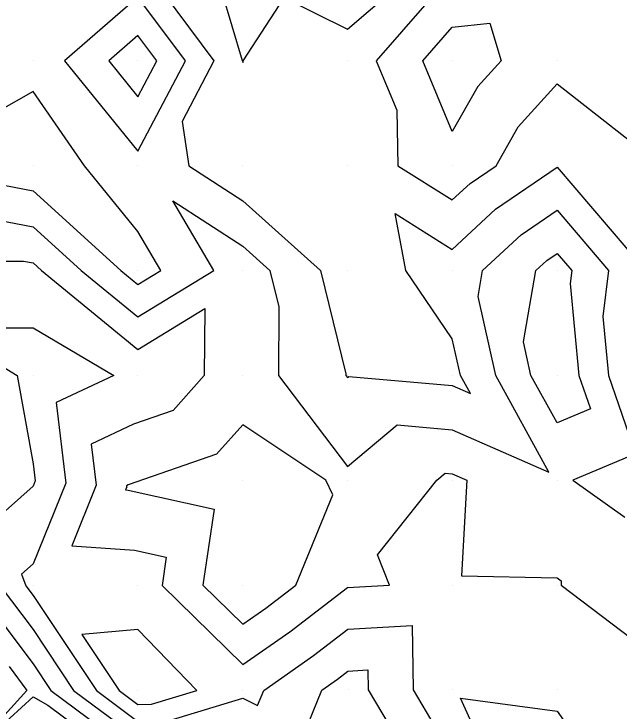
# Model space of a CAD drawing. Extents: x 2188792 to 2191981, y 386090 to 389710.
# Drawn here: x 2189348.2 to 2189405.9, y 386388 to 386454.5 of the extents above; entities that cross this region are included whole.
import ezdxf

# ---------------------------------------------------------------- set-up
doc = ezdxf.new("R2010")
doc.units = 0
for name, color, linetype in [('DTM Contours Major', 7, 'Continuous'), ('DTM Contours Minor', 7, 'Continuous'), ('Exist DTM QL2 LIDAR Elevation Point', 7, 'Continuous')]:
    doc.layers.add(name, color=color, linetype=linetype)

msp = doc.modelspace()

# ---------------------------------------------------------------- linework, layer by layer
at = {"layer": 'DTM Contours Major'}
for points in [[(2189359.994, 386459.819), (2189367.256, 386450.047), (2189364.203, 386444.255), (2189364.849, 386440.046), (2189369.995, 386436.706), (2189377.409, 386430.045), (2189379.834, 386420.205), (2189379.833, 386420.044), (2189379.995, 386419.83), (2189380.112, 386419.927), (2189389.996, 386419.076), (2189391.721, 386418.319), (2189390.771, 386420.044), (2189389.996, 386423.529), (2189385.555, 386430.045), (2189384.54, 386435.502), (2189389.996, 386432.069), (2189394.134, 386435.908), (2189399.997, 386439.905), (2189408.424, 386430.045)], [(2189349.993, 386447.129), (2189343.27, 386443.324), (2189339.63, 386440.875), (2189339.549, 386440.359), (2189339.508, 386440.259), (2189339.427, 386440.125), (2189339.395, 386439.932), (2189339.992, 386439.45), (2189340.588, 386439.449), (2189349.993, 386437.646), (2189358.351, 386430.045), (2189359.994, 386428.703), (2189362.194, 386430.045), (2189359.994, 386433.781), (2189354.885, 386440.046), (2189349.993, 386447.129)], [(2189344.354, 386399.987), (2189349.999, 386392.522), (2189351.686, 386389.986), (2189360, 386383.807)]]:
    msp.add_lwpolyline(points, dxfattribs=at)
at = {"layer": 'DTM Contours Minor'}
for points in [[(2189379.995, 386469.908), (2189372.886, 386467.157), (2189369.995, 386464.186), (2189366.971, 386460.048), (2189369.959, 386450.082), (2189369.986, 386450.047), (2189369.975, 386450.027), (2189369.995, 386449.903), (2189370.046, 386449.995), (2189370.048, 386450.047), (2189373.959, 386456.083), (2189379.995, 386453.089), (2189388.109, 386460.048), (2189379.995, 386469.908)], [(2189389.996, 386458.369), (2189382.744, 386450.047), (2189384.712, 386445.331), (2189384.805, 386440.046), (2189389.996, 386436.78), (2189391.691, 386438.351), (2189394.176, 386440.046), (2189396.28, 386443.763), (2189399.997, 386447.844), (2189409.995, 386440.046)], [(2189337.066, 386456.319), (2189334.434, 386452.981), (2189333.84, 386452.138), (2189330.147, 386447.16), (2189328.784, 386445.299), (2189328.507, 386444.907), (2189326.747, 386441.988), (2189324.047, 386437.182), (2189323.923, 386437.006), (2189322.601, 386435.299), (2189327.553, 386427.082), (2189331.409, 386421.41), (2189339.995, 386425.213), (2189348.463, 386420.035), (2189349.998, 386411.605), (2189350.194, 386409.974), (2189349.999, 386409.493), (2189344.974, 386405.013), (2189346.827, 386399.987), (2189349.999, 386395.793), (2189353.861, 386389.986), (2189360, 386385.424)], [(2189337.352, 386456.091), (2189334.573, 386452.566), (2189334.262, 386452.125), (2189330.366, 386446.872), (2189329.528, 386445.729), (2189329.156, 386444.83), (2189327.347, 386441.829), (2189326.631, 386437.499), (2189330.919, 386434.035), (2189336.215, 386426.245), (2189339.993, 386427.919), (2189345.461, 386424.576), (2189349.993, 386424.569), (2189357.695, 386420.044), (2189352.181, 386417.458), (2189353.103, 386409.768), (2189349.999, 386402.082), (2189348.892, 386401.094), (2189349.3, 386399.987), (2189349.999, 386399.063), (2189356.036, 386389.986), (2189360, 386387.04)], [(2189364.526, 386450.047), (2189359.994, 386456.145), (2189352.995, 386450.047), (2189359.994, 386441.448), (2189364.526, 386450.047)], [(2189389.996, 386443.312), (2189387.187, 386450.047), (2189389.996, 386453.271), (2189393.589, 386453.639), (2189394.648, 386450.047), (2189392.431, 386447.612), (2189389.996, 386443.312)], [(2189361.796, 386450.047), (2189359.994, 386452.472), (2189357.211, 386450.047), (2189359.994, 386446.627), (2189361.796, 386450.047)], [(2189344.839, 386435.198), (2189349.993, 386434.21), (2189354.573, 386430.045), (2189359.994, 386425.617), (2189367.254, 386430.045), (2189363.327, 386436.712), (2189369.995, 386432.385), (2189372.6, 386430.045), (2189373.452, 386426.588), (2189373.422, 386420.044), (2189379.995, 386411.368), (2189384.722, 386415.317), (2189389.996, 386414.863), (2189399.227, 386410.813), (2189394.14, 386420.044), (2189392.467, 386427.574), (2189392.892, 386430.045), (2189396.578, 386433.464), (2189399.997, 386435.795), (2189404.912, 386430.045), (2189404.372, 386425.67), (2189404.911, 386420.044), (2189407.488, 386412.554), (2189401.495, 386410.043), (2189406.463, 386406.507)], [(2189399.022, 386431.02), (2189399.997, 386431.685), (2189401.399, 386430.045), (2189401.245, 386428.797), (2189402.085, 386420.044), (2189403.18, 386416.862), (2189399.997, 386415.528), (2189397.509, 386420.044), (2189396.798, 386423.243), (2189397.97, 386430.045), (2189399.022, 386431.02)], [(2189339.992, 386430.954), (2189349.091, 386430.947), (2189349.993, 386430.774), (2189350.794, 386430.045), (2189359.994, 386422.53), (2189366.368, 386426.418), (2189366.333, 386420.044), (2189363.345, 386416.692), (2189359.58, 386415.382), (2189355.541, 386413.488), (2189356.012, 386409.562), (2189353.686, 386403.802), (2189359.656, 386403.363), (2189362.689, 386402.693), (2189362.297, 386400), (2189370, 386392.451), (2189374.479, 386395.584), (2189379.997, 386399.809), (2189383.99, 386400.042), (2189382.876, 386402.922), (2189388.536, 386410.043), (2189389.332, 386410.707), (2189389.996, 386410.65), (2189391.381, 386410.043), (2189390.887, 386400.932), (2189399.997, 386400.724), (2189400.396, 386400.44), (2189400.391, 386400.042), (2189409.998, 386392.75)], [(2189378.607, 386408.654), (2189377.92, 386410.043), (2189369.995, 386415.324), (2189367.505, 386412.532), (2189359.067, 386409.595), (2189358.902, 386409.517), (2189358.921, 386409.356), (2189358.826, 386409.12), (2189359.071, 386409.102), (2189367.26, 386407.291), (2189366.201, 386400.021), (2189369.997, 386396.301), (2189372.205, 386397.845), (2189375.074, 386400.042), (2189378.607, 386408.654)], [(2189360, 386395.817), (2189354.658, 386395.328), (2189358.211, 386389.986), (2189360, 386388.657), (2189361.307, 386388.679), (2189365.624, 386389.986), (2189360, 386395.817)], [(2189362.896, 386387.09), (2189370.001, 386389.242), (2189371.42, 386388.568), (2189371.999, 386389.998), (2189376.753, 386393.323), (2189380.018, 386395.823), (2189386.153, 386396.18), (2189386.263, 386390.043), (2189390.001, 386383.75)], [(2189347.721, 386392.264), (2189349.403, 386389.986), (2189343.285, 386383.272), (2189349.999, 386389.372), (2189351.413, 386388.573), (2189360, 386382.191)], [(2189375.364, 386384.623), (2189377.555, 386390.032), (2189379.028, 386391.062), (2189380.039, 386391.836), (2189381.94, 386391.947), (2189381.974, 386390.046), (2189384.864, 386385.18)], [(2189390.773, 386389.264), (2189399.997, 386388.009), (2189405.6, 386380.04), (2189403.425, 386376.612), (2189400, 386376.212), (2189394.969, 386380.013), (2189390.773, 386389.264)]]:
    msp.add_lwpolyline(points, dxfattribs=at)
at = {"layer": 'Exist DTM QL2 LIDAR Elevation Point'}
for p, q in [((2189349.993, 386450.047), (2189349.993, 386450.047)), ((2189359.994, 386450.047), (2189359.994, 386450.047)), ((2189369.995, 386450.047), (2189369.995, 386450.047)), ((2189379.995, 386450.047), (2189379.995, 386450.047)), ((2189389.996, 386450.047), (2189389.996, 386450.047)), ((2189399.997, 386450.047), (2189399.997, 386450.047)), ((2189349.993, 386440.046), (2189349.993, 386440.046)), ((2189359.994, 386440.046), (2189359.994, 386440.046)), ((2189369.995, 386440.046), (2189369.995, 386440.046)), ((2189379.995, 386440.046), (2189379.995, 386440.046)), ((2189389.996, 386440.046), (2189389.996, 386440.046)), ((2189399.997, 386440.046), (2189399.997, 386440.046)), ((2189349.993, 386430.045), (2189349.993, 386430.045)), ((2189359.994, 386430.045), (2189359.994, 386430.045)), ((2189369.995, 386430.045), (2189369.995, 386430.045)), ((2189379.995, 386430.045), (2189379.995, 386430.045)), ((2189389.996, 386430.045), (2189389.996, 386430.045)), ((2189399.997, 386430.045), (2189399.997, 386430.045)), ((2189349.993, 386420.044), (2189349.993, 386420.044)), ((2189359.994, 386420.044), (2189359.994, 386420.044)), ((2189369.995, 386420.044), (2189369.995, 386420.044)), ((2189379.995, 386420.044), (2189379.995, 386420.044)), ((2189389.996, 386420.044), (2189389.996, 386420.044)), ((2189399.997, 386420.044), (2189399.997, 386420.044)), ((2189349.999, 386409.988), (2189349.999, 386409.988)), ((2189369.995, 386410.043), (2189369.995, 386410.043)), ((2189379.995, 386410.043), (2189379.995, 386410.043)), ((2189389.996, 386410.043), (2189389.996, 386410.043)), ((2189399.997, 386410.043), (2189399.997, 386410.043)), ((2189359.046, 386409.347), (2189359.046, 386409.347)), ((2189349.999, 386399.987), (2189349.999, 386399.987)), ((2189360, 386399.987), (2189360, 386399.987)), ((2189369.995, 386400.042), (2189369.995, 386400.042)), ((2189379.995, 386400.042), (2189379.995, 386400.042)), ((2189389.996, 386400.042), (2189389.996, 386400.042)), ((2189399.997, 386400.042), (2189399.997, 386400.042)), ((2189349.999, 386389.986), (2189349.999, 386389.986)), ((2189360, 386389.986), (2189360, 386389.986)), ((2189370.001, 386389.986), (2189370.001, 386389.986)), ((2189380.049, 386390.047), (2189380.049, 386390.047)), ((2189389.996, 386390.041), (2189389.996, 386390.041)), ((2189399.997, 386390.041), (2189399.997, 386390.041))]:
    msp.add_line(p, q, dxfattribs=at)

doc.saveas('drawing.dxf')
